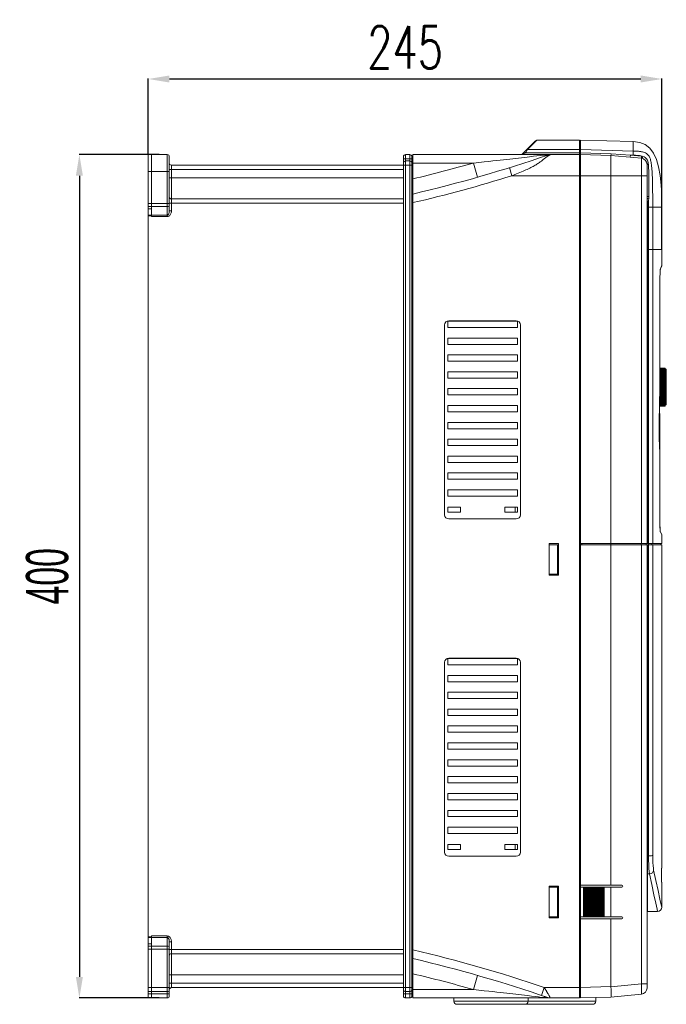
# Model space of a CAD drawing. Header units: millimetres. Extents: x -473 to 23648, y -382 to 1866.
# Tile 448 of 607: x 10848 to 11154, y 300 to 767. Entities that reach past the tile are written whole.
import ezdxf

# ---------------------------------------------------------------- set-up
doc = ezdxf.new("R2010")
doc.units = ezdxf.units.MM
doc.header["$LTSCALE"] = 80
doc.header["$PDMODE"] = 3
doc.header["$PDSIZE"] = 0.3
doc.layers.get('0').update_dxf_attribs({"linetype": 'CONTINUOUS'})
doc.layers.get('DEFPOINTS').update_dxf_attribs({"linetype": 'CONTINUOUS'})
doc.styles.get("Standard").update_dxf_attribs({"font": 'technic_.ttf', "width": 0.7})
doc.dimstyles.get("Standard").update_dxf_attribs({"dimtxt": 3, "dimasz": 3, "dimexe": 0.18, "dimexo": 0.0625, "dimgap": 0.09, "dimtad": 1, "dimdsep": 46, "dimtxsty": 'STANDARD', "dimcen": 0.09, "dimadec": 0, "dimazin": 0, "dimtol": 1, "dimtp": 0.01, "dimtm": 0.01, "dimtfac": 1, "dimtofl": 0, "dimtmove": 0, "dimatfit": 3, "dimfxl": 1, "dimtolj": 1, "dimarcsym": 0})

# ---------------------------------------------------------------- blocks, each defined once
blk = doc.blocks.new('*D93')
at = {"color": 0, "lineweight": -2, "transparency": 16777216}
for p, q in [((10913.82, 703.3), (10875.82, 703.3)), ((10876, 693.3), (10876, 313.3)), ((10913.82, 303.3), (10875.82, 303.3))]:
    blk.add_line(p, q, dxfattribs=at)
at = {"color": 0, "lineweight": 0, "transparency": 16777216}
for points in [[(10874.33, 693.3), (10877.67, 693.3), (10876, 703.3)], [(10874.33, 313.3), (10877.67, 313.3), (10876, 303.3)]]:
    blk.add_solid(points, dxfattribs=at)
at = {"layer": 'DEFPOINTS', "color": 0, "lineweight": 0, "transparency": 16777216}
for p in [(10913.89, 703.3), (10876, 303.3), (10913.89, 303.3)]:
    blk.add_point(p, dxfattribs=at)
at = {"color": 0, "lineweight": 0, "transparency": 16777216, "insert": (10860.83, 503.3), "char_height": 20, "attachment_point": 5, "rotation": 90}
blk.add_mtext('\\A1;{400}', dxfattribs=at)
blk = doc.blocks.new('*D94')
at = {"color": 0, "lineweight": -2, "transparency": 16777216}
for p, q in [((10908.64, 703.37), (10908.64, 739.35)), ((10918.64, 739.17), (11142.14, 739.17)), ((11152.14, 658.37), (11152.14, 739.35))]:
    blk.add_line(p, q, dxfattribs=at)
at = {"color": 0, "lineweight": 0, "transparency": 16777216}
for points in [[(10918.64, 740.84), (10918.64, 737.51), (10908.64, 739.17)], [(11142.14, 740.84), (11142.14, 737.51), (11152.14, 739.17)]]:
    blk.add_solid(points, dxfattribs=at)
at = {"layer": 'DEFPOINTS', "color": 0, "lineweight": 0, "transparency": 16777216}
for p in [(11152.14, 739.17), (10908.64, 703.3), (11152.14, 658.3)]:
    blk.add_point(p, dxfattribs=at)
at = {"color": 0, "lineweight": 0, "transparency": 16777216, "insert": (11030.39, 754.17), "char_height": 20, "attachment_point": 5}
blk.add_mtext('\\A1;\\Ftxt.shx,gbcbig.shx;245', dxfattribs=at)

msp = doc.modelspace()

# ---------------------------------------------------------------- linework, layer by layer
at = {"color": 0, "linetype": 'Continuous', "lineweight": 0}
for p, q in [((11092.169, 709.835), (11085.872, 703.537)), ((11092.876, 710.128), (11088.421, 705.668)), ((11113.137, 710.128), (11092.876, 710.128)), ((11113.137, 710.128), (11113.137, 705.668)), ((11138.537, 709.476), (11113.637, 710.128)), ((11113.637, 710.128), (11113.637, 705.668)), ((11088.421, 705.668), (11087.634, 704.094)), ((11113.137, 705.668), (11088.421, 705.668)), ((11113.637, 709.628), (11113.137, 709.628)), ((11113.137, 703.303), (11113.137, 705.668)), ((11113.637, 705.17), (11113.137, 705.17)), ((11113.637, 705.668), (11138.537, 705.016)), ((11113.637, 703.303), (11113.637, 705.668)), ((11138.537, 705.016), (11138.537, 709.476)), ((10908.637, 678.717), (10908.637, 703.303)), ((10908.637, 703.303), (10910.137, 703.303)), ((10910.137, 678.717), (10910.137, 703.303)), ((10910.137, 703.303), (10917.637, 703.303)), ((10917.637, 673.889), (10917.637, 703.303)), ((10918.637, 676.717), (10918.637, 702.303)), ((11029.637, 702.303), (11029.637, 304.303)), ((11029.637, 701.303), (11033.637, 701.303)), ((11030.637, 703.303), (11030.637, 303.303)), ((11032.637, 703.303), (11030.637, 703.303)), ((11032.637, 303.303), (11032.637, 703.303)), ((11034.137, 702.803), (11033.637, 702.803)), ((11033.637, 701.904), (11033.637, 702.803)), ((11033.637, 682.254), (11033.637, 702.303)), ((11034.137, 303.303), (11034.137, 703.303)), ((11034.137, 703.303), (11113.137, 703.303)), ((11087.634, 704.094), (11086.052, 703.303)), ((11087.634, 704.094), (11113.137, 704.094)), ((11094.438, 702.924), (11092.877, 702.73)), ((11095.719, 703.084), (11094.438, 702.924)), ((11096.955, 701.799), (11096.724, 701.618)), ((11097.173, 701.968), (11096.955, 701.799)), ((11113.637, 703.677), (11113.137, 703.677)), ((11113.137, 303.303), (11113.137, 703.303)), ((11113.637, 702.803), (11113.137, 702.803)), ((11113.637, 704.094), (11128.062, 703.717)), ((11113.637, 518.303), (11113.637, 703.303)), ((11113.637, 703.303), (11128.007, 702.927)), ((11128.007, 702.927), (11113.637, 703.303)), ((11128.007, 702.927), (11142.42, 701.56)), ((11128.007, 702.927), (11142.42, 701.56)), ((11128.007, 701.256), (11128.011, 699.795)), ((11128.062, 703.717), (11137.203, 703.06)), ((11137.109, 702.064), (11137.203, 703.06)), ((11137.203, 703.06), (11142.515, 702.556)), ((11137.203, 703.06), (11138.485, 703.026)), ((11138.537, 705.016), (11138.485, 703.026)), ((11142.42, 701.56), (11142.515, 702.556)), ((11142.42, 518.803), (11142.42, 701.56)), ((11142.821, 701.495), (11143.049, 702.469)), ((11143.049, 702.469), (11143.733, 702.214)), ((10918.637, 696.303), (11029.637, 696.303)), ((10919.637, 676.717), (10919.637, 698.303)), ((10919.637, 698.303), (11033.637, 698.303)), ((11032.637, 700.303), (11030.637, 700.303)), ((11033.637, 699.303), (11062.77, 699.303)), ((11062.77, 699.303), (11064.697, 692.573)), ((11081.074, 693.303), (11079.88, 697.121)), ((11145.137, 518.803), (11145.137, 698.574)), ((11145.137, 698.574), (11145.137, 698.574)), ((11145.699, 699.457), (11145.823, 698.529)), ((10908.637, 695.303), (10910.137, 695.303)), ((10910.137, 695.303), (10918.637, 695.303)), ((10918.637, 692.303), (11029.637, 692.303)), ((11033.637, 691.697), (11034.137, 691.697)), ((11081.074, 693.303), (11128.007, 693.303)), ((11128.007, 693.303), (11128.007, 518.803)), ((11128.007, 693.303), (11142.42, 693.303)), ((11142.42, 693.303), (11145.137, 693.303)), ((10919.637, 682.303), (11029.637, 682.303)), ((11033.637, 684.006), (11034.137, 684.006)), ((11033.637, 682.254), (11033.637, 324.352)), ((11145.137, 683.396), (11146.026, 683.395)), ((11145.137, 681.826), (11145.811, 681.647)), ((11145.937, 682.365), (11145.811, 681.647)), ((10908.637, 680.131), (10910.137, 680.131)), ((10908.637, 678.717), (10910.137, 678.717)), ((10908.637, 674.303), (10908.637, 678.717)), ((10910.137, 677.603), (10908.637, 677.603)), ((10910.137, 680.131), (10918.637, 680.131)), ((10910.137, 673.889), (10910.137, 678.717)), ((10910.137, 677.603), (10910.137, 678.717)), ((10910.137, 678.717), (10917.637, 678.717)), ((11029.637, 680.303), (10918.637, 680.303)), ((11033.637, 680.399), (11034.137, 680.399)), ((11145.137, 680.196), (11145.405, 680.125)), ((11145.137, 679.61), (11145.337, 679.61)), ((11145.337, 679.61), (11145.337, 518.803)), ((11145.811, 681.647), (11145.405, 680.125)), ((11145.816, 678.303), (11145.816, 658.303)), ((11152.137, 678.303), (11145.816, 678.303)), ((11147.808, 678.303), (11147.808, 658.303)), ((11152.137, 658.303), (11152.137, 678.303)), ((10910.137, 674.603), (10908.637, 674.603)), ((10908.637, 332.003), (10908.637, 674.303)), ((10908.637, 674.303), (10910.137, 674.303)), ((10910.137, 674.596), (10917.637, 674.596)), ((10910.137, 673.889), (10917.637, 673.889)), ((10919.637, 676.717), (10918.637, 676.717)), ((11145.137, 658.303), (11145.337, 658.303)), ((11145.337, 658.303), (11145.816, 658.303)), ((11152.137, 658.303), (11145.816, 658.303)), ((11147.808, 658.303), (11147.81, 518.803)), ((11152.137, 650.869), (11152.137, 658.303)), ((11151.396, 648.836), (11152.065, 650.495)), ((11151.413, 649.032), (11151.443, 649.15)), ((11151.443, 649.15), (11152.137, 650.869)), ((11151.229, 645.364), (11151.261, 646.647)), ((11151.261, 646.647), (11151.286, 647.34)), ((11151.261, 646.647), (11151.261, 646.616)), ((11151.286, 647.34), (11151.318, 647.981)), ((11151.318, 647.981), (11151.356, 648.534)), ((11151.331, 648.152), (11151.352, 648.446)), ((11151.353, 648.449), (11151.352, 648.446)), ((11151.356, 648.534), (11151.353, 648.449)), ((11151.356, 648.534), (11151.384, 648.825)), ((11151.384, 648.825), (11151.413, 649.032)), ((11151.39, 648.803), (11151.395, 648.837)), ((11151.202, 642.503), (11151.203, 642.503)), ((11049.137, 532.503), (11049.137, 622.503)), ((11050.637, 624.303), (11050.637, 621.303)), ((11083.637, 624.303), (11050.637, 624.303)), ((11050.637, 621.303), (11083.637, 621.303)), ((11051.137, 624.503), (11083.137, 624.503)), ((11083.637, 621.303), (11083.637, 624.303)), ((11085.137, 622.503), (11085.137, 532.503)), ((11050.637, 616.303), (11050.637, 613.303)), ((11083.637, 616.303), (11050.637, 616.303)), ((11050.637, 613.303), (11083.637, 613.303)), ((11083.637, 613.303), (11083.637, 616.303)), ((11050.637, 608.303), (11050.637, 605.303)), ((11083.637, 608.303), (11050.637, 608.303)), ((11083.637, 605.303), (11083.637, 608.303)), ((11050.637, 605.303), (11083.637, 605.303)), ((11050.637, 600.303), (11050.637, 597.303)), ((11083.637, 600.303), (11050.637, 600.303)), ((11083.637, 597.303), (11083.637, 600.303)), ((11153.737, 602.07), (11151.197, 602.07)), ((11153.737, 602.058), (11151.197, 602.058)), ((11153.737, 602.021), (11151.197, 602.021)), ((11153.737, 601.96), (11151.197, 601.96)), ((11153.737, 601.874), (11151.197, 601.874)), ((11153.737, 601.764), (11151.197, 601.764)), ((11153.737, 601.63), (11151.197, 601.63)), ((11153.737, 601.473), (11151.197, 601.473)), ((11153.737, 601.292), (11151.197, 601.292)), ((11153.737, 601.089), (11151.197, 601.089)), ((11153.737, 600.865), (11151.197, 600.865)), ((11153.737, 600.618), (11151.197, 600.618)), ((11153.737, 600.351), (11151.197, 600.351)), ((11153.737, 600.109), (11151.197, 600.109)), ((11153.737, 600.065), (11151.197, 600.065)), ((11153.737, 599.759), (11151.197, 599.759)), ((11153.737, 599.536), (11151.197, 599.536)), ((11153.737, 599.434), (11151.197, 599.434)), ((11153.737, 599.093), (11151.197, 599.093)), ((11153.737, 598.892), (11151.197, 598.892)), ((11153.737, 598.734), (11151.197, 598.734)), ((11153.737, 598.36), (11151.197, 598.36)), ((11153.737, 598.184), (11151.197, 598.184)), ((11153.737, 597.972), (11151.197, 597.972)), ((11153.737, 584.07), (11153.737, 602.07)), ((11153.737, 601.57), (11153.937, 601.57)), ((11153.937, 601.57), (11153.937, 584.57)), ((11154.237, 601.27), (11154.237, 584.87)), ((11050.637, 597.303), (11083.637, 597.303)), ((11153.737, 597.57), (11151.196, 597.57)), ((11153.737, 597.42), (11151.196, 597.42)), ((11153.737, 597.156), (11151.196, 597.156)), ((11153.737, 596.731), (11151.196, 596.731)), ((11153.737, 596.609), (11151.196, 596.609)), ((11153.737, 596.296), (11151.196, 596.296)), ((11153.737, 595.851), (11151.196, 595.851)), ((11153.737, 595.759), (11151.196, 595.759)), ((11153.737, 595.4), (11151.196, 595.4)), ((11153.737, 594.942), (11151.196, 594.942)), ((11153.737, 594.879), (11151.196, 594.879)), ((11153.737, 594.478), (11151.196, 594.478)), ((11153.737, 594.011), (11151.196, 594.011)), ((11153.737, 593.98), (11151.196, 593.98)), ((11153.737, 593.541), (11151.196, 593.541)), ((11050.637, 592.303), (11050.637, 589.303)), ((11083.637, 592.303), (11050.637, 592.303)), ((11050.637, 589.303), (11083.637, 589.303)), ((11083.637, 589.303), (11083.637, 592.303)), ((11153.737, 588.57), (11151.138, 588.57)), ((11153.737, 588.984), (11151.151, 588.984)), ((11153.737, 589.121), (11151.156, 589.121)), ((11153.737, 589.41), (11151.165, 589.41)), ((11153.737, 589.845), (11151.179, 589.845)), ((11153.737, 589.953), (11151.182, 589.953)), ((11153.737, 590.289), (11151.193, 590.289)), ((11153.737, 592.13), (11151.195, 592.13)), ((11153.737, 591.709), (11151.195, 591.709)), ((11153.737, 591.662), (11151.195, 591.662)), ((11153.737, 591.199), (11151.195, 591.199)), ((11153.737, 590.819), (11151.195, 590.819)), ((11153.737, 590.741), (11151.195, 590.741)), ((11151.195, 590.407), (11151.196, 590.377)), ((11153.737, 593.07), (11151.196, 593.07)), ((11153.737, 592.615), (11151.196, 592.615)), ((11153.737, 592.599), (11151.196, 592.599)), ((11050.637, 584.303), (11050.637, 581.303)), ((11083.637, 584.303), (11050.637, 584.303)), ((11083.637, 581.303), (11083.637, 584.303)), ((11153.737, 584.083), (11151.008, 584.083)), ((11153.737, 584.07), (11151.008, 584.07)), ((11153.737, 584.12), (11151.009, 584.12)), ((11153.737, 584.181), (11151.011, 584.181)), ((11153.737, 584.267), (11151.013, 584.267)), ((11153.737, 584.377), (11151.016, 584.377)), ((11153.737, 584.511), (11151.02, 584.511)), ((11153.737, 584.668), (11151.024, 584.668)), ((11153.737, 584.848), (11151.029, 584.848)), ((11153.737, 585.051), (11151.034, 585.051)), ((11153.737, 585.276), (11151.04, 585.276)), ((11153.737, 585.522), (11151.047, 585.522)), ((11153.737, 585.789), (11151.054, 585.789)), ((11153.737, 585.774), (11151.054, 585.774)), ((11153.737, 586.076), (11151.062, 586.076)), ((11153.737, 586.309), (11151.068, 586.309)), ((11153.737, 586.382), (11151.07, 586.382)), ((11153.737, 586.706), (11151.079, 586.706)), ((11153.737, 586.919), (11151.085, 586.919)), ((11153.737, 587.048), (11151.089, 587.048)), ((11153.737, 587.406), (11151.101, 587.406)), ((11153.737, 587.595), (11151.107, 587.595)), ((11153.737, 587.78), (11151.113, 587.78)), ((11153.737, 588.169), (11151.125, 588.169)), ((11153.737, 588.332), (11151.13, 588.332)), ((11153.737, 584.57), (11153.937, 584.57)), ((11050.637, 581.303), (11083.637, 581.303)), ((11050.637, 576.303), (11050.637, 573.303)), ((11083.637, 576.303), (11050.637, 576.303)), ((11083.637, 573.303), (11083.637, 576.303)), ((11150.83, 573.358), (11150.838, 575.956)), ((11150.838, 575.956), (11150.874, 578.466)), ((11150.874, 578.466), (11150.875, 578.447)), ((11150.922, 578.868), (11150.883, 578.817)), ((11150.922, 578.868), (11150.885, 578.914)), ((11150.922, 578.868), (11150.919, 567.605)), ((11151.192, 578.867), (11151.187, 562.423)), ((11050.637, 573.303), (11083.637, 573.303)), ((11050.637, 568.303), (11050.637, 565.303)), ((11083.637, 568.303), (11050.637, 568.303)), ((11050.637, 565.303), (11083.637, 565.303)), ((11083.637, 565.303), (11083.637, 568.303)), ((11151.071, 563.973), (11150.975, 565.883)), ((11151.143, 562.98), (11151.07, 563.997)), ((11151.145, 562.894), (11151.08, 563.857)), ((11151.148, 562.923), (11151.143, 562.98)), ((11151.145, 562.894), (11151.143, 562.979)), ((11151.167, 562.652), (11151.145, 562.894)), ((11151.184, 562.517), (11151.148, 562.923)), ((11151.188, 562.423), (11151.167, 562.652)), ((11151.185, 562.509), (11151.184, 562.514)), ((11151.185, 562.509), (11151.189, 562.423)), ((11151.188, 562.423), (11151.185, 562.509)), ((11151.189, 562.423), (11151.188, 562.423)), ((11050.637, 560.303), (11050.637, 557.303)), ((11083.637, 560.303), (11050.637, 560.303)), ((11050.637, 557.303), (11083.637, 557.303)), ((11083.637, 557.303), (11083.637, 560.303)), ((11050.637, 552.303), (11050.637, 549.303)), ((11083.637, 552.303), (11050.637, 552.303)), ((11083.637, 549.303), (11083.637, 552.303)), ((11050.637, 549.303), (11083.637, 549.303)), ((11050.637, 544.303), (11050.637, 541.303)), ((11083.637, 544.303), (11050.637, 544.303)), ((11083.637, 541.303), (11083.637, 544.303)), ((11050.637, 541.303), (11083.637, 541.303)), ((11050.637, 533.703), (11050.637, 536.103)), ((11050.637, 536.103), (11056.637, 536.103)), ((11056.637, 533.703), (11050.637, 533.703)), ((11056.637, 536.103), (11056.637, 533.703)), ((11077.637, 533.703), (11077.637, 536.103)), ((11077.637, 536.103), (11083.637, 536.103)), ((11083.637, 533.703), (11077.637, 533.703)), ((11082.637, 533.703), (11082.637, 536.103)), ((11083.637, 536.103), (11083.637, 533.703)), ((11083.137, 530.503), (11051.137, 530.503)), ((11151.176, 531.034), (11151.177, 531.034)), ((11151.292, 525.508), (11151.243, 526.594)), ((11151.291, 525.566), (11151.261, 526.175)), ((11151.3, 525.412), (11151.291, 525.566)), ((11151.292, 525.508), (11151.291, 525.565)), ((11151.322, 525.038), (11151.292, 525.508)), ((11151.334, 524.944), (11151.3, 525.412)), ((11151.358, 524.646), (11151.322, 525.038)), ((11151.364, 524.667), (11151.334, 524.944)), ((11151.397, 524.384), (11151.358, 524.646)), ((11151.371, 524.615), (11151.364, 524.667)), ((11152.025, 523.385), (11151.365, 524.661)), ((11151.374, 524.604), (11151.371, 524.615)), ((11151.397, 524.384), (11151.374, 524.604)), ((11151.819, 523.538), (11151.423, 524.303)), ((11152.137, 522.925), (11151.819, 523.538)), ((11103.137, 518.803), (11098.637, 518.803)), ((11098.637, 518.803), (11098.637, 503.803)), ((11103.137, 503.803), (11103.137, 518.803)), ((11113.637, 518.803), (11145.137, 518.803)), ((11114.137, 518.303), (11114.137, 518.803)), ((11127.977, 518.303), (11127.977, 518.803)), ((11142.373, 518.303), (11142.373, 518.803)), ((11144.637, 518.803), (11144.637, 518.303)), ((11145.819, 518.803), (11145.137, 518.803)), ((11145.819, 518.803), (11152.137, 518.803)), ((11147.313, 518.303), (11147.313, 518.803)), ((11151.637, 518.303), (11151.637, 518.803)), ((11152.137, 518.803), (11152.137, 522.925)), ((11098.637, 518.303), (11103.137, 518.303)), ((11102.637, 504.303), (11102.637, 518.303)), ((11113.637, 518.303), (11113.637, 356.803)), ((11113.637, 518.303), (11145.137, 518.303)), ((11128.007, 518.303), (11128.007, 356.803)), ((11142.42, 310.023), (11142.42, 518.303)), ((11145.137, 308.032), (11145.137, 518.303)), ((11145.137, 518.303), (11145.819, 518.303)), ((11145.337, 518.303), (11145.337, 344.303)), ((11152.137, 518.303), (11145.819, 518.303)), ((11152.137, 364.803), (11152.137, 518.303)), ((11098.637, 504.054), (11101.124, 504.303)), ((11098.637, 504.303), (11103.137, 504.303)), ((11098.637, 503.803), (11103.137, 503.803)), ((11103.137, 504.047), (11100.744, 504.265)), ((11049.137, 372.503), (11049.137, 462.503)), ((11083.637, 464.303), (11050.637, 464.303)), ((11050.637, 464.303), (11050.637, 461.303)), ((11051.137, 464.503), (11083.137, 464.503)), ((11083.637, 461.303), (11083.637, 464.303)), ((11085.137, 462.503), (11085.137, 372.503)), ((11050.637, 461.303), (11083.637, 461.303)), ((11083.637, 456.303), (11050.637, 456.303)), ((11050.637, 456.303), (11050.637, 453.303)), ((11050.637, 453.303), (11083.637, 453.303)), ((11083.637, 453.303), (11083.637, 456.303)), ((11083.637, 448.303), (11050.637, 448.303)), ((11050.637, 448.303), (11050.637, 445.303)), ((11050.637, 445.303), (11083.637, 445.303)), ((11083.637, 445.303), (11083.637, 448.303)), ((11083.637, 440.303), (11050.637, 440.303)), ((11050.637, 440.303), (11050.637, 437.303)), ((11083.637, 437.303), (11083.637, 440.303)), ((11050.637, 437.303), (11083.637, 437.303)), ((11083.637, 432.303), (11050.637, 432.303)), ((11050.637, 432.303), (11050.637, 429.303)), ((11083.637, 429.303), (11083.637, 432.303)), ((11050.637, 429.303), (11083.637, 429.303)), ((11083.637, 424.303), (11050.637, 424.303)), ((11050.637, 424.303), (11050.637, 421.303)), ((11050.637, 421.303), (11083.637, 421.303)), ((11083.637, 421.303), (11083.637, 424.303)), ((11083.637, 416.303), (11050.637, 416.303)), ((11050.637, 416.303), (11050.637, 413.303)), ((11083.637, 413.303), (11083.637, 416.303)), ((11050.637, 413.303), (11083.637, 413.303)), ((11083.637, 408.303), (11050.637, 408.303)), ((11050.637, 408.303), (11050.637, 405.303)), ((11083.637, 405.303), (11083.637, 408.303)), ((11050.637, 405.303), (11083.637, 405.303)), ((11083.637, 400.303), (11050.637, 400.303)), ((11050.637, 400.303), (11050.637, 397.303)), ((11050.637, 397.303), (11083.637, 397.303)), ((11083.637, 397.303), (11083.637, 400.303)), ((11083.637, 392.303), (11050.637, 392.303)), ((11050.637, 392.303), (11050.637, 389.303)), ((11083.637, 389.303), (11083.637, 392.303)), ((11050.637, 389.303), (11083.637, 389.303)), ((11083.637, 384.303), (11050.637, 384.303)), ((11050.637, 384.303), (11050.637, 381.303)), ((11083.637, 381.303), (11083.637, 384.303)), ((11050.637, 381.303), (11083.637, 381.303)), ((11050.637, 376.103), (11056.637, 376.103)), ((11050.637, 373.703), (11050.637, 376.103)), ((11056.637, 373.703), (11050.637, 373.703)), ((11056.637, 376.103), (11056.637, 373.703)), ((11077.637, 376.103), (11083.637, 376.103)), ((11077.637, 373.703), (11077.637, 376.103)), ((11083.637, 373.703), (11077.637, 373.703)), ((11082.637, 373.703), (11082.637, 376.103)), ((11083.637, 376.103), (11083.637, 373.703)), ((11083.137, 370.503), (11051.137, 370.503)), ((11145.137, 370.766), (11145.337, 370.768)), ((11145.829, 370.768), (11145.337, 370.768)), ((11151.898, 358.303), (11151.9, 364.803)), ((11151.9, 364.803), (11152.137, 364.803)), ((11145.137, 362.095), (11145.337, 362.131)), ((11146.256, 362.131), (11145.337, 362.131)), ((11103.137, 356.303), (11098.637, 356.303)), ((11098.637, 356.303), (11098.637, 341.303)), ((11098.637, 355.803), (11102.637, 355.803)), ((11102.637, 355.803), (11103.137, 355.803)), ((11102.637, 341.803), (11102.637, 355.803)), ((11103.137, 341.303), (11103.137, 356.303)), ((11128.007, 356.803), (11113.637, 356.803)), ((11113.637, 355.803), (11113.637, 356.803)), ((11113.637, 355.803), (11115.137, 355.803)), ((11113.637, 355.803), (11113.637, 341.803)), ((11114.943, 341.803), (11114.943, 355.803)), ((11115.137, 341.803), (11115.137, 355.803)), ((11115.237, 355.803), (11115.611, 355.803)), ((11115.337, 341.803), (11115.337, 355.803)), ((11115.437, 355.803), (11115.437, 341.803)), ((11115.637, 355.803), (11116.137, 355.803)), ((11115.637, 355.803), (11115.637, 341.803)), ((11115.843, 355.803), (11115.843, 341.803)), ((11115.943, 341.803), (11115.943, 355.803)), ((11116.137, 341.803), (11116.137, 355.803)), ((11116.237, 355.803), (11116.611, 355.803)), ((11116.337, 341.803), (11116.337, 355.803)), ((11116.437, 355.803), (11116.437, 341.803)), ((11116.637, 355.803), (11117.137, 355.803)), ((11116.637, 355.803), (11116.637, 341.803)), ((11116.843, 355.803), (11116.843, 341.803)), ((11116.943, 341.803), (11116.943, 355.803)), ((11117.137, 341.803), (11117.137, 355.803)), ((11117.237, 355.803), (11117.611, 355.803)), ((11117.337, 341.803), (11117.337, 355.803)), ((11117.437, 355.803), (11117.437, 341.803)), ((11117.637, 355.803), (11118.137, 355.803)), ((11117.637, 355.803), (11117.637, 341.803)), ((11117.843, 355.803), (11117.843, 341.803)), ((11117.943, 341.803), (11117.943, 355.803)), ((11118.137, 341.803), (11118.137, 355.803)), ((11118.237, 355.803), (11118.611, 355.803)), ((11118.337, 341.803), (11118.337, 355.803)), ((11118.437, 355.803), (11118.437, 341.803)), ((11118.637, 355.803), (11119.137, 355.803)), ((11118.637, 355.803), (11118.637, 341.803)), ((11118.843, 355.803), (11118.843, 341.803)), ((11118.943, 341.803), (11118.943, 355.803)), ((11119.137, 341.803), (11119.137, 355.803)), ((11119.237, 355.803), (11119.611, 355.803)), ((11119.337, 341.803), (11119.337, 355.803)), ((11119.437, 355.803), (11119.437, 341.803)), ((11119.637, 355.803), (11120.137, 355.803)), ((11119.637, 355.803), (11119.637, 341.803)), ((11119.843, 355.803), (11119.843, 341.803)), ((11119.943, 341.803), (11119.943, 355.803)), ((11120.137, 341.803), (11120.137, 355.803)), ((11120.237, 355.803), (11120.611, 355.803)), ((11120.337, 341.803), (11120.337, 355.803)), ((11120.437, 355.803), (11120.437, 341.803)), ((11120.637, 355.803), (11121.137, 355.803)), ((11120.637, 355.803), (11120.637, 341.803)), ((11120.843, 355.803), (11120.843, 341.803)), ((11120.943, 341.803), (11120.943, 355.803)), ((11121.137, 341.803), (11121.137, 355.803)), ((11121.237, 355.803), (11121.611, 355.803)), ((11121.337, 341.803), (11121.337, 355.803)), ((11121.437, 355.803), (11121.437, 341.803)), ((11121.637, 355.803), (11122.137, 355.803)), ((11121.637, 355.803), (11121.637, 341.803)), ((11121.843, 355.803), (11121.843, 341.803)), ((11121.943, 341.803), (11121.943, 355.803)), ((11122.137, 341.803), (11122.137, 355.803)), ((11122.237, 355.803), (11122.611, 355.803)), ((11122.337, 341.803), (11122.337, 355.803)), ((11122.437, 355.803), (11122.437, 341.803)), ((11122.637, 355.803), (11123.137, 355.803)), ((11122.637, 355.803), (11122.637, 341.803)), ((11122.843, 355.803), (11122.843, 341.803)), ((11122.943, 341.803), (11122.943, 355.803)), ((11123.137, 341.803), (11123.137, 355.803)), ((11123.237, 355.803), (11123.611, 355.803)), ((11123.337, 341.803), (11123.337, 355.803)), ((11123.437, 355.803), (11123.437, 341.803)), ((11123.637, 355.803), (11124.137, 355.803)), ((11123.637, 355.803), (11123.637, 341.803)), ((11123.843, 355.803), (11123.843, 341.803)), ((11123.943, 341.803), (11123.943, 355.803)), ((11124.137, 341.803), (11124.137, 355.803)), ((11124.237, 355.803), (11124.611, 355.803)), ((11124.337, 341.803), (11124.337, 355.803)), ((11124.437, 355.803), (11124.437, 341.803)), ((11124.637, 355.803), (11133.137, 355.803)), ((11124.637, 355.803), (11124.637, 341.803)), ((11124.843, 355.803), (11124.843, 341.803)), ((11128.007, 356.803), (11133.137, 356.803)), ((11128.007, 355.803), (11128.007, 341.803)), ((11152.137, 358.303), (11151.898, 358.303)), ((11152.137, 346.303), (11152.137, 358.303)), ((11098.637, 341.803), (11102.637, 341.803)), ((11098.637, 341.303), (11103.137, 341.303)), ((11102.637, 341.803), (11103.137, 341.803)), ((11115.137, 341.803), (11113.637, 341.803)), ((11113.637, 340.803), (11113.637, 341.803)), ((11115.164, 341.803), (11115.537, 341.803)), ((11116.137, 341.803), (11115.637, 341.803)), ((11116.164, 341.803), (11116.537, 341.803)), ((11117.137, 341.803), (11116.637, 341.803)), ((11117.164, 341.803), (11117.537, 341.803)), ((11118.137, 341.803), (11117.637, 341.803)), ((11118.164, 341.803), (11118.537, 341.803)), ((11119.137, 341.803), (11118.637, 341.803)), ((11119.164, 341.803), (11119.537, 341.803)), ((11120.137, 341.803), (11119.637, 341.803)), ((11120.164, 341.803), (11120.537, 341.803)), ((11121.137, 341.803), (11120.637, 341.803)), ((11121.164, 341.803), (11121.537, 341.803)), ((11122.137, 341.803), (11121.637, 341.803)), ((11122.164, 341.803), (11122.537, 341.803)), ((11123.137, 341.803), (11122.637, 341.803)), ((11123.164, 341.803), (11123.537, 341.803)), ((11124.137, 341.803), (11123.637, 341.803)), ((11124.164, 341.803), (11124.537, 341.803)), ((11124.637, 341.803), (11133.137, 341.803)), ((11145.337, 344.303), (11150.137, 344.303)), ((11128.007, 340.803), (11113.637, 340.803)), ((11113.637, 340.803), (11113.637, 308.301)), ((11128.007, 340.803), (11133.137, 340.803)), ((11128.007, 340.803), (11128.007, 308.657)), ((10908.637, 332.303), (10910.137, 332.303)), ((10910.137, 332.003), (10908.637, 332.003)), ((10908.637, 327.889), (10908.637, 332.003)), ((10917.637, 332.717), (10910.137, 332.717)), ((10910.137, 327.889), (10910.137, 332.717)), ((10917.637, 332.01), (10910.137, 332.01)), ((10917.637, 303.303), (10917.637, 332.717)), ((10910.137, 329.003), (10908.637, 329.003)), ((10908.637, 327.889), (10910.137, 327.889)), ((10908.637, 303.303), (10908.637, 327.889)), ((10910.137, 327.889), (10910.137, 329.003)), ((10917.637, 327.889), (10910.137, 327.889)), ((10910.137, 303.303), (10910.137, 327.889)), ((10919.637, 329.889), (10918.637, 329.889)), ((10918.637, 304.303), (10918.637, 329.889)), ((10919.637, 308.303), (10919.637, 329.889)), ((10908.637, 326.475), (10910.137, 326.475)), ((10910.137, 326.475), (10918.637, 326.475)), ((10918.637, 326.303), (11029.637, 326.303)), ((10919.637, 324.303), (11029.637, 324.303)), ((11033.637, 326.207), (11034.137, 326.207)), ((11033.637, 304.303), (11033.637, 324.352)), ((11033.637, 322.6), (11034.137, 322.6)), ((10918.637, 314.303), (11029.637, 314.303)), ((11033.637, 314.909), (11034.137, 314.909)), ((11062.77, 307.303), (11064.697, 314.033)), ((10908.637, 308.303), (10910.137, 308.303)), ((10910.137, 308.303), (10918.637, 308.303)), ((10918.637, 310.303), (11029.637, 310.303)), ((10919.337, 308.243), (10919.337, 307.903)), ((10919.637, 308.303), (11033.637, 308.303)), ((11096.397, 308.301), (11095.109, 304.514)), ((11096.397, 308.301), (11113.637, 308.301)), ((11113.637, 308.301), (11128.007, 308.678)), ((11113.637, 303.303), (11113.637, 308.301)), ((11128.007, 308.657), (11142.42, 310.023)), ((11128.085, 307.121), (11128.007, 308.678)), ((11142.42, 310.023), (11145.137, 310.023)), ((11142.493, 308.488), (11142.42, 310.023)), ((10908.637, 306.303), (10910.137, 306.303)), ((10908.637, 305.303), (10910.137, 305.303)), ((10910.137, 306.303), (10917.637, 306.303)), ((10910.137, 305.303), (10918.637, 305.303)), ((10918.859, 307.903), (10919.337, 307.903)), ((11029.637, 305.303), (11033.637, 305.303)), ((11030.637, 306.303), (11032.637, 306.303)), ((11033.637, 307.303), (11062.77, 307.303)), ((11033.637, 303.803), (11033.637, 304.702)), ((11034.137, 303.803), (11033.637, 303.803)), ((11090.409, 304.18), (11092.087, 303.974)), ((11092.087, 303.974), (11093.679, 303.777)), ((11098.915, 303.983), (11099.034, 303.78)), ((11113.637, 303.803), (11113.137, 303.803)), ((11113.637, 303.303), (11128.007, 303.679)), ((11128.007, 303.679), (11142.42, 305.045)), ((10908.637, 303.303), (10910.137, 303.303)), ((10910.137, 303.303), (10917.637, 303.303)), ((11032.637, 303.303), (11030.637, 303.303)), ((11032.637, 303.303), (11030.637, 303.303)), ((11034.137, 303.303), (11113.137, 303.303)), ((11053.487, 303.303), (11053.487, 301.803)), ((11053.487, 301.803), (11120.787, 301.803)), ((11119.287, 300.303), (11054.987, 300.303)), ((11088.787, 303.303), (11088.787, 301.803)), ((11120.787, 303.49), (11120.787, 301.803))]:
    msp.add_line(p, q, dxfattribs=at)
for points in [[(11088.421, 705.668), (11088.265, 705.657), (11088.112, 705.622), (11087.967, 705.563), (11087.833, 705.481), (11087.714, 705.38)], [(11138.537, 709.476), (11141.676, 709.068), (11144.259, 708.046), (11146.382, 706.414), (11148.165, 704.066), (11149.567, 701.036), (11150.6, 697.445), (11151.323, 693.363), (11151.793, 688.819), (11152.056, 683.807), (11152.137, 678.303)], [(11092.877, 702.73), (11091.261, 702.531), (11090.393, 702.424), (11089.416, 702.305), (11088.29, 702.169), (11086.995, 702.014), (11085.602, 701.847), (11084.213, 701.683), (11082.844, 701.522), (11081.477, 701.363), (11080.071, 701.2), (11078.589, 701.03), (11077.056, 700.855), (11075.516, 700.682), (11073.879, 700.499), (11072.069, 700.299), (11070.065, 700.079), (11067.856, 699.841), (11065.428, 699.582), (11062.77, 699.303)], [(11096.084, 701.1), (11095.614, 700.702), (11095.345, 700.485), (11095.06, 700.263), (11094.757, 700.037), (11094.435, 699.804), (11094.092, 699.563), (11093.728, 699.315), (11093.344, 699.059), (11092.939, 698.799), (11092.511, 698.536), (11092.059, 698.268), (11091.585, 697.999), (11091.093, 697.729), (11090.577, 697.455), (11090.034, 697.177), (11089.466, 696.894), (11088.876, 696.61), (11088.264, 696.321), (11087.63, 696.028), (11086.975, 695.732), (11086.304, 695.435), (11085.605, 695.132), (11084.861, 694.816), (11084.053, 694.48), (11083.164, 694.12), (11082.177, 693.729), (11081.074, 693.303)], [(11086.052, 703.303), (11086.043, 703.303), (11086.035, 703.304), (11086.026, 703.306), (11086.016, 703.308), (11086.007, 703.31), (11085.996, 703.313), (11085.985, 703.317), (11085.974, 703.322), (11085.962, 703.327), (11085.949, 703.333), (11085.936, 703.34), (11085.922, 703.347), (11085.909, 703.355), (11085.896, 703.364), (11085.882, 703.374), (11085.869, 703.385), (11085.857, 703.398), (11085.847, 703.412), (11085.838, 703.427), (11085.833, 703.444), (11085.832, 703.464), (11085.836, 703.485), (11085.849, 703.51), (11085.872, 703.537)], [(11087.634, 704.094), (11087.533, 704.189), (11087.434, 704.278), (11087.338, 704.359), (11087.249, 704.43), (11087.168, 704.49), (11087.096, 704.538), (11087.034, 704.573), (11086.985, 704.594), (11086.949, 704.601), (11086.927, 704.593)], [(11099.31, 703.303), (11098.07, 703.277), (11096.862, 703.203), (11095.719, 703.084)], [(11095.719, 703.084), (11096.192, 702.966), (11096.661, 702.908), (11097.122, 702.908), (11097.571, 702.966), (11098.004, 703.084)], [(11096.724, 701.618), (11096.594, 701.514), (11096.447, 701.396), (11096.278, 701.26), (11096.084, 701.1)], [(11099.31, 703.303), (11099.301, 703.299), (11099.277, 703.288), (11099.238, 703.27), (11099.185, 703.244), (11099.117, 703.21), (11099.035, 703.169), (11098.939, 703.119), (11098.829, 703.06), (11098.706, 702.992), (11098.569, 702.914), (11098.422, 702.829), (11098.273, 702.739), (11098.122, 702.645), (11097.973, 702.548), (11097.831, 702.453), (11097.704, 702.365), (11097.592, 702.285), (11097.488, 702.208), (11097.386, 702.131), (11097.173, 701.968)], [(11128.007, 702.927), (11128.003, 702.761), (11127.997, 702.226), (11128.007, 701.256)], [(11128.062, 703.717), (11128.036, 703.31), (11128.017, 703.027), (11128.007, 702.927)], [(11138.485, 703.026), (11139.105, 703.006), (11139.665, 702.981), (11140.173, 702.949), (11140.638, 702.911), (11141.067, 702.867), (11141.467, 702.817), (11141.836, 702.759), (11142.172, 702.697), (11142.475, 702.631), (11142.764, 702.557), (11143.049, 702.469)], [(11138.537, 705.016), (11139.265, 704.992), (11139.923, 704.96), (11140.523, 704.92), (11141.078, 704.87), (11141.599, 704.809), (11142.091, 704.737), (11142.544, 704.655), (11142.963, 704.564), (11143.383, 704.453), (11143.831, 704.307), (11144.31, 704.108), (11144.786, 703.848), (11145.193, 703.554), (11145.525, 703.247), (11145.811, 702.911), (11146.053, 702.554), (11146.25, 702.196), (11146.413, 701.841), (11146.554, 701.477), (11146.683, 701.085), (11146.804, 700.65), (11146.917, 700.168), (11147.022, 699.643), (11147.119, 699.07), (11147.209, 698.449), (11147.289, 697.779), (11147.361, 697.056), (11147.426, 696.275), (11147.485, 695.431), (11147.539, 694.516), (11147.588, 693.53), (11147.631, 692.467), (11147.669, 691.322), (11147.702, 690.09), (11147.73, 688.761), (11147.754, 687.328), (11147.773, 685.787), (11147.789, 684.129), (11147.799, 682.339), (11147.806, 680.402), (11147.808, 678.303)], [(11143.733, 702.214), (11144.272, 701.874), (11144.717, 701.45), (11145.112, 700.916), (11145.449, 700.254), (11145.699, 699.457)], [(11128.011, 699.795), (11127.997, 697.954), (11128.004, 695.783), (11128.007, 693.303)], [(11145.137, 698.574), (11145.223, 698.555), (11145.465, 698.539), (11145.823, 698.529)], [(11145.823, 698.529), (11145.877, 697.095), (11145.918, 695.537), (11145.95, 693.854), (11145.975, 692.042), (11145.994, 690.098), (11146.008, 688.015), (11146.019, 685.784), (11146.026, 683.395)], [(11145.137, 682.589), (11145.153, 682.583), (11145.481, 682.49), (11145.937, 682.365)], [(11146.026, 683.395), (11146.004, 682.874), (11145.937, 682.365)], [(10917.637, 678.717), (10918.02, 678.771), (10918.344, 678.924), (10918.561, 679.154), (10918.637, 679.424)], [(11145.811, 681.647), (11145.815, 680.03), (11145.816, 678.303)], [(10917.637, 674.596), (10917.747, 674.609), (10917.866, 674.652), (10917.99, 674.732), (10918.113, 674.851), (10918.229, 675.007), (10918.336, 675.199), (10918.431, 675.426), (10918.512, 675.689), (10918.577, 675.991), (10918.621, 676.337), (10918.637, 676.717)], [(10917.637, 673.889), (10917.857, 673.906), (10918.094, 673.964), (10918.342, 674.07), (10918.589, 674.229), (10918.821, 674.438), (10919.034, 674.693), (10919.224, 674.996), (10919.387, 675.347), (10919.517, 675.75), (10919.605, 676.21), (10919.637, 676.717)], [(11145.816, 658.303), (11145.817, 588.549), (11145.819, 518.303)], [(11151.443, 649.15), (11151.408, 648.884), (11151.392, 648.838)], [(11151.202, 642.503), (11151.209, 643.947), (11151.229, 645.364)], [(11151.203, 642.503), (11151.21, 643.97), (11151.237, 645.729), (11151.261, 646.615)], [(11151.261, 646.615), (11151.282, 647.203), (11151.331, 648.152)], [(11151.353, 648.449), (11151.371, 648.641), (11151.39, 648.803)], [(11151.195, 590.407), (11151.2, 616.972), (11151.202, 642.503)], [(11150.874, 578.466), (11150.97, 582.779), (11151.08, 586.793), (11151.195, 590.407)], [(11150.875, 578.447), (11150.961, 582.361), (11151.082, 586.819), (11151.196, 590.373)], [(11153.117, 588.489), (11153.081, 588.499), (11153.027, 588.513), (11152.973, 588.527), (11152.918, 588.54), (11152.863, 588.554), (11152.792, 588.57)], [(11151.193, 578.901), (11151.081, 582.455), (11151.038, 584.083)], [(11151.193, 578.898), (11151.07, 579.182), (11150.894, 579.29)], [(11150.976, 565.873), (11150.899, 568.211), (11150.849, 570.864), (11150.831, 573.683), (11150.845, 576.509), (11150.875, 578.447)], [(11151.192, 578.867), (11151.185, 578.868), (11151.142, 578.867), (11150.922, 578.868)], [(11150.975, 565.883), (11150.962, 566.181), (11150.894, 568.365), (11150.849, 570.791), (11150.83, 573.358)], [(11151.07, 563.997), (11151.048, 564.328), (11150.978, 565.838)], [(11151.176, 531.034), (11151.182, 546.9), (11151.188, 562.423)], [(11151.243, 526.594), (11151.206, 527.915), (11151.184, 529.409), (11151.176, 531.034)], [(11151.261, 526.175), (11151.214, 527.649), (11151.184, 529.445), (11151.177, 531.034)], [(11151.423, 524.303), (11151.392, 524.552), (11151.372, 524.604)], [(11151.423, 524.303), (11151.41, 524.336), (11151.397, 524.384)], [(11145.819, 518.303), (11145.823, 444.519), (11145.829, 370.768)], [(11147.81, 518.303), (11147.814, 444.563), (11147.819, 370.853)], [(11147.819, 370.853), (11147.615, 370.82), (11147.171, 370.792), (11146.548, 370.774), (11145.829, 370.768)], [(11145.829, 370.768), (11145.849, 368.605), (11145.905, 366.569), (11145.996, 364.755), (11146.115, 363.251), (11146.256, 362.131)], [(11147.819, 370.853), (11147.839, 369.123), (11147.895, 367.494), (11147.986, 366.043), (11148.106, 364.84), (11148.247, 363.945)], [(11148.247, 363.945), (11148.072, 363.266), (11147.635, 362.686), (11146.999, 362.289), (11146.256, 362.131)], [(11146.256, 362.131), (11147.304, 357.086), (11148.335, 352.294), (11149.233, 348.255)], [(11148.247, 363.945), (11149.297, 358.952), (11150.331, 354.21), (11151.231, 350.214), (11151.879, 347.406), (11152.137, 346.303)], [(11149.233, 348.255), (11149.88, 345.418), (11150.137, 344.303)], [(10919.637, 329.889), (10919.613, 330.333), (10919.546, 330.732), (10919.448, 331.09), (10919.325, 331.406), (10919.185, 331.68), (10919.032, 331.917), (10918.865, 332.122), (10918.68, 332.303), (10918.468, 332.462), (10918.225, 332.592), (10917.948, 332.683), (10917.637, 332.717)], [(10918.637, 329.889), (10918.625, 330.222), (10918.592, 330.521), (10918.543, 330.79), (10918.481, 331.027), (10918.411, 331.233), (10918.334, 331.41), (10918.251, 331.563), (10918.159, 331.699), (10918.053, 331.818), (10917.931, 331.916), (10917.793, 331.984), (10917.637, 332.01)], [(10917.637, 327.889), (10918.02, 327.835), (10918.344, 327.682), (10918.561, 327.452), (10918.637, 327.182)], [(11096.397, 308.301), (11096.549, 308.032), (11096.697, 307.781), (11096.981, 307.313)], [(11142.42, 305.045), (11142.493, 305.296), (11142.531, 306.005), (11142.531, 307.104), (11142.493, 308.488)], [(11062.77, 307.303), (11065.412, 307.026), (11067.83, 306.768), (11070.032, 306.53), (11072.031, 306.312), (11073.836, 306.112), (11075.465, 305.93), (11077.004, 305.756), (11078.562, 305.579), (11080.081, 305.405), (11081.514, 305.239), (11082.894, 305.078), (11084.258, 304.918), (11085.636, 304.754), (11087.02, 304.589), (11088.308, 304.434), (11089.432, 304.298), (11090.409, 304.18)], [(11093.679, 303.777), (11095.139, 303.595), (11095.719, 303.522)], [(11095.719, 303.522), (11096.192, 303.639), (11096.661, 303.698), (11097.122, 303.698), (11097.571, 303.639), (11098.004, 303.522)], [(11096.981, 307.313), (11097.116, 307.086), (11097.249, 306.86), (11097.377, 306.633), (11097.504, 306.412), (11097.629, 306.198)], [(11097.629, 306.198), (11097.868, 305.79), (11097.982, 305.592)], [(11097.982, 305.592), (11098.205, 305.203), (11098.313, 305.018), (11098.532, 304.648)], [(11098.532, 304.648), (11098.654, 304.44), (11098.915, 303.983)], [(11099.034, 303.78), (11099.203, 303.484), (11099.254, 303.397), (11099.286, 303.343), (11099.304, 303.312), (11099.31, 303.303)], [(11128.007, 303.679), (11128.085, 303.93), (11128.126, 304.645), (11128.126, 305.732), (11128.085, 307.121)], [(11095.719, 303.522), (11096.862, 303.403), (11098.07, 303.328), (11099.31, 303.303)]]:
    msp.add_lwpolyline(points, dxfattribs=at)
for centre, radius, start, end in [((11092.876, 709.128), 1, 90, 135), ((10917.637, 702.303), 1, 0, 90), ((11030.637, 702.303), 1, 90, 180), ((11032.637, 702.303), 1, 0, 90), ((10885.812, 1317.474), 650, 283.190655, 289.053343), ((11085.306, 704.103), 0.8, 269.9999, 314.9991), ((11099.31, 699.303), 4, 89.99917, 109.05314), ((11142.137, 698.574), 3, 0, 84.5853), ((11142.137, 698.574), 4, 76.82376, 84.5853), ((10919.637, 699.303), 1, 180, 270), ((11030.637, 699.303), 1, 90, 180), ((11032.637, 699.303), 1, 0, 90), ((10885.812, 1317.474), 643, 283.33689, 285.974319), ((11142.137, 698.574), 3, 0.00731, 19.36097), ((10885.812, 1317.474), 654, 283.108536, 287.371421), ((10919.637, 683.303), 1, 180, 270), ((11147.337, 679.61), 2, 165.06858, 180), ((11151.137, 650.869), 1, 338.06878, 0.00001), ((11051.137, 622.503), 2, 90, 180), ((11083.137, 622.503), 2, 0, 90), ((11153.937, 601.27), 0.3, 0, 90), ((11153.937, 584.87), 0.3, 270, 0), ((11051.137, 532.503), 2, 180, 270), ((11083.137, 532.503), 2, 270, 0), ((11151.137, 522.925), 1, 359.99999, 27.36678), ((11051.137, 462.503), 2, 90, 180), ((11083.137, 462.503), 2, 0, 90), ((11051.137, 372.503), 2, 180, 270), ((11083.137, 372.503), 2, 270, 0), ((11133.137, 356.303), 0.5, 270, 90), ((11150.137, 346.303), 2, 270.00002, 359.99991), ((11133.137, 341.303), 0.5, 270, 90), ((11145.337, 343.303), 1, 90, 101.75907), ((10919.637, 323.303), 1, 90, 180), ((10885.812, -310.868), 654, 71.216404, 76.891464), ((10885.812, -310.868), 650, 70.946657, 76.809345), ((10885.812, -310.868), 643, 74.025681, 76.66311), ((10919.637, 307.303), 1, 90, 157.5), ((10917.637, 307.303), 1, 270, 0), ((10917.637, 304.303), 1, 270, 0), ((11030.637, 307.303), 1, 180, 270), ((11030.637, 304.303), 1, 180, 270), ((11032.637, 307.303), 1, 270, 0), ((11032.637, 304.303), 1, 270, 0), ((11142.137, 308.032), 3, 275.4147, 0), ((11054.987, 301.803), 1.5, 180, 270), ((11087.287, 301.803), 1.5, 270, 0), ((11099.31, 307.303), 4, 250.94666, 270), ((11119.287, 301.803), 1.5, 270, 0)]:
    msp.add_arc(centre, radius, start, end, dxfattribs=at)

# ---------------------------------------------------------------- dimensions: what is measured, and where the dimension line sits
at = {"color": 3, "lineweight": 0}
dim = msp.add_linear_dim(base=(11152.137, 739.174), p1=(10908.637, 703.303), p2=(11152.137, 658.303), text='\\Ftxt.shx,gbcbig.shx;245', dimstyle='STANDARD', override={"dimtxt": 20, "dimasz": 10, "dimgap": 5}, dxfattribs=at)
dim.commit()
dim.dimension.update_dxf_attribs({"geometry": '*D94', "text_midpoint": (11030.387, 754.174)})
dim = msp.add_linear_dim(base=(10876.001, 303.303), p1=(10913.887, 703.303), p2=(10913.887, 303.303), angle=90, text='{400}', dimstyle='STANDARD', override={"dimtxt": 20, "dimasz": 10, "dimgap": 5}, dxfattribs=at)
dim.commit()
dim.dimension.update_dxf_attribs({"geometry": '*D93', "text_midpoint": (10860.826, 503.303)})

doc.saveas('drawing.dxf')
